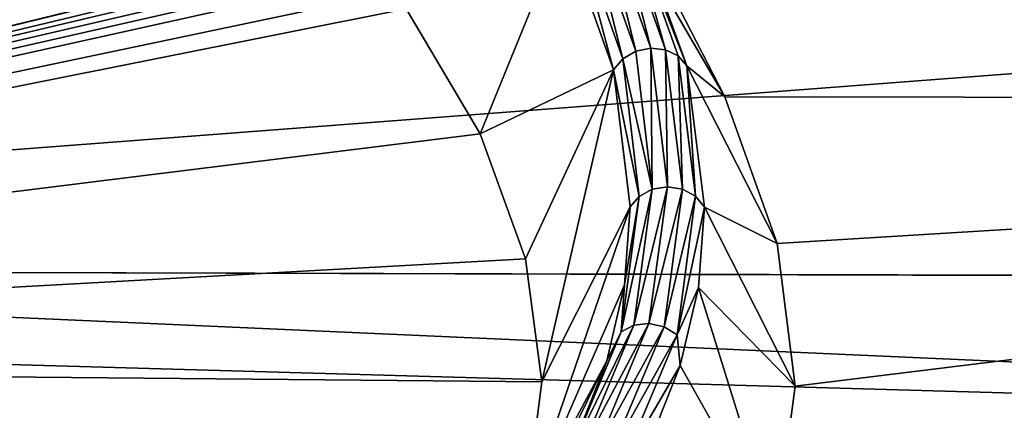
# Model space of a CAD drawing. Header units: metres. Extents: x -31 to 116, y -84 to 84.
# Tile 338 of 656: x 29.84 to 34.64, y -52.49 to -50.59. Entities that reach past the tile are written whole.
import ezdxf

# ---------------------------------------------------------------- set-up
doc = ezdxf.new("R2010")
doc.units = ezdxf.units.M
doc.layers.add('solid_80010000GA_11_1', color=7, linetype='CONTINUOUS')

msp = doc.modelspace()

# ---------------------------------------------------------------- linework, layer by layer
at = {"layer": 'solid_80010000GA_11_1'}
for points in [[(32.862278, -50.248302, 34.542313), (44.944008, -50.981621, 33.83342), (44.944008, -48.118439, 37.794731)], [(44.944008, -50.069504, -35.169174), (23.04767, -51.737694, -31.943884), (23.04767, -49.158199, -35.786476)], [(12.5, -49.54129, 31.355318), (103, -49.348675, 35.856754), (103, -52.012264, 31.870413)], [(12.5, -49.541309, -31.355293), (103, -52.015404, -31.86529), (103, -49.354969, -35.848087)], [(12.5, -51.775623, 27.509621), (12.5, -49.54129, 31.355318), (103, -52.012264, 31.870413)], [(12.5, -49.541309, -31.355293), (12.5, -51.775642, -27.509588), (103, -52.015404, -31.86529)], [(32.017227, -50.078793, 34.761749), (23.04767, -49.742542, 34.969704), (23.04767, -52.267593, 31.069263)], [(44.944008, -50.069504, -35.169174), (44.944008, -52.713673, -31.065969), (23.04767, -51.737694, -31.943884)], [(32.009735, -50.081379, 34.757793), (32.017227, -50.078793, 34.761749), (23.04767, -52.267593, 31.069263)], [(32.782597, -50.780796, 31.928822), (32.602127, -50.055309, 32.966377), (32.539341, -50.09515, 32.97303)], [(32.846024, -50.743721, 31.915119), (32.673611, -50.036064, 32.976315), (32.602127, -50.055309, 32.966377)], [(32.782597, -50.780796, 31.928822), (32.846024, -50.743721, 31.915119), (32.602127, -50.055309, 32.966377)], [(32.919121, -50.728027, 31.916504), (32.74379, -50.040226, 33.001541), (32.673611, -50.036064, 32.976315)], [(32.846024, -50.743721, 31.915119), (32.919121, -50.728027, 31.916504), (32.673611, -50.036064, 32.976315)], [(32.991642, -50.736046, 31.932869), (32.80286, -50.067089, 33.038441), (32.74379, -50.040226, 33.001541)], [(32.919121, -50.728027, 31.916504), (32.991642, -50.736046, 31.932869), (32.74379, -50.040226, 33.001541)], [(32.80286, -50.067089, 33.038441), (33.09557, -50.815247, 31.999489), (32.842453, -50.113129, 33.08197)], [(33.053429, -50.766518, 31.961834), (33.09557, -50.815247, 31.999489), (32.80286, -50.067089, 33.038441)], [(32.991642, -50.736046, 31.932869), (33.053429, -50.766518, 31.961834), (32.80286, -50.067089, 33.038441)], [(31.868736, -50.150757, 34.65329), (32.009735, -50.081379, 34.757793), (23.04767, -52.267593, 31.069263)], [(32.539341, -50.09515, 32.97303), (32.493919, -50.150093, 32.995361), (32.73761, -50.834137, 31.955725)], [(32.782597, -50.780796, 31.928822), (32.539341, -50.09515, 32.97303), (32.73761, -50.834137, 31.955725)], [(32.842453, -50.113129, 33.08197), (33.280537, -50.965565, 33.488285), (32.862278, -50.248302, 34.542313)], [(32.842453, -50.113129, 33.08197), (33.09557, -50.815247, 31.999489), (33.280537, -50.965565, 33.488285)], [(31.809341, -50.19482, 34.587605), (31.868736, -50.150757, 34.65329), (23.04767, -52.267593, 31.069263)], [(32.493919, -50.150093, 32.995361), (31.72757, -50.537571, 34.082287), (32.087807, -51.145866, 33.174015)], [(32.73761, -50.834137, 31.955725), (32.493919, -50.150093, 32.995361), (32.087807, -51.145866, 33.174015)], [(31.760071, -50.243858, 34.514812), (31.809341, -50.19482, 34.587605), (23.04767, -52.267593, 31.069263)], [(31.722956, -50.296093, 34.4375), (31.760071, -50.243858, 34.514812), (23.04767, -52.267593, 31.069263)], [(32.862278, -50.248302, 34.542313), (33.280537, -50.965565, 33.488285), (44.944008, -50.981621, 33.83342)], [(31.698877, -50.349483, 34.35865), (31.722956, -50.296093, 34.4375), (23.04767, -52.267593, 31.069263)], [(31.691107, -50.45179, 34.208004), (31.698877, -50.349483, 34.35865), (23.04767, -52.267593, 31.069263)], [(31.72757, -50.537571, 34.082287), (31.691107, -50.45179, 34.208004), (23.04767, -52.267593, 31.069263)], [(32.087807, -51.145866, 33.174015), (31.72757, -50.537571, 34.082287), (23.04767, -52.267593, 31.069263)], [(32.782597, -50.780796, 31.928822), (32.925816, -51.415432, 30.831444), (32.846024, -50.743721, 31.915119)], [(32.846024, -50.743721, 31.915119), (32.925816, -51.415432, 30.831444), (32.919121, -50.728027, 31.916504)], [(32.919121, -50.728027, 31.916504), (32.925816, -51.415432, 30.831444), (33.000446, -51.403099, 30.824144)], [(32.919121, -50.728027, 31.916504), (33.000446, -51.403099, 30.824144), (32.991642, -50.736046, 31.932869)], [(32.991642, -50.736046, 31.932869), (33.000446, -51.403099, 30.824144), (33.074169, -51.415306, 30.831589)], [(32.991642, -50.736046, 31.932869), (33.074169, -51.415306, 30.831589), (33.053429, -50.766518, 31.961834)], [(32.782597, -50.780796, 31.928822), (32.73761, -50.834137, 31.955725), (32.862579, -51.45015, 30.852211)], [(32.782597, -50.780796, 31.928822), (32.862579, -51.45015, 30.852211), (32.925816, -51.415432, 30.831444)], [(33.053429, -50.766518, 31.961834), (33.137417, -51.449902, 30.852472), (33.09557, -50.815247, 31.999489)], [(33.053429, -50.766518, 31.961834), (33.074169, -51.415306, 30.831589), (33.137417, -51.449902, 30.852472)], [(32.73761, -50.834137, 31.955725), (32.087807, -51.145866, 33.174015), (32.308979, -51.754501, 32.223549)], [(32.73761, -50.834137, 31.955725), (32.308979, -51.754501, 32.223549), (32.387905, -52.35218, 31.245844)], [(32.819099, -51.50161, 30.883066), (32.73761, -50.834137, 31.955725), (32.387905, -52.35218, 31.245844)], [(32.862579, -51.45015, 30.852211), (32.73761, -50.834137, 31.955725), (32.819099, -51.50161, 30.883066)], [(33.09557, -50.815247, 31.999489), (33.535042, -51.678871, 32.385025), (33.280537, -50.965565, 33.488285)], [(33.09557, -50.815247, 31.999489), (33.180984, -51.502319, 30.881914), (33.535042, -51.678871, 32.385025)], [(33.137417, -51.449902, 30.852472), (33.180984, -51.502319, 30.881914), (33.09557, -50.815247, 31.999489)], [(33.280537, -50.965565, 33.488285), (33.535042, -51.678871, 32.385025), (44.944008, -50.981621, 33.83342)], [(33.526703, -53.09724, 30.00268), (44.944008, -53.520409, 29.654541), (44.944008, -50.981621, 33.83342)], [(33.62252, -52.374565, 31.250387), (33.526703, -53.09724, 30.00268), (44.944008, -50.981621, 33.83342)], [(33.535042, -51.678871, 32.385025), (33.62252, -52.374565, 31.250387), (44.944008, -50.981621, 33.83342)], [(32.308979, -51.754501, 32.223549), (32.087807, -51.145866, 33.174015), (23.04767, -52.267593, 31.069263)], [(32.925816, -51.415432, 30.831444), (32.862579, -51.45015, 30.852211), (32.775425, -52.109066, 29.726431)], [(32.837723, -52.077286, 29.698952), (32.925816, -51.415432, 30.831444), (32.775425, -52.109066, 29.726431)], [(33.000446, -51.403099, 30.824144), (32.925816, -51.415432, 30.831444), (32.837723, -52.077286, 29.698952)], [(32.910725, -52.068871, 29.683077), (33.000446, -51.403099, 30.824144), (32.837723, -52.077286, 29.698952)], [(33.074169, -51.415306, 30.831589), (33.000446, -51.403099, 30.824144), (32.910725, -52.068871, 29.683077)], [(32.984093, -52.085155, 29.681133), (33.074169, -51.415306, 30.831589), (32.910725, -52.068871, 29.683077)], [(32.984093, -52.085155, 29.681133), (33.137417, -51.449902, 30.852472), (33.074169, -51.415306, 30.831589)], [(32.775425, -52.109066, 29.726431), (32.862579, -51.45015, 30.852211), (32.790676, -51.881214, 30.244104)], [(32.862579, -51.45015, 30.852211), (32.819099, -51.50161, 30.883066), (32.790676, -51.881214, 30.244104)], [(32.984093, -52.085155, 29.681133), (33.047436, -52.123692, 29.693317), (33.137417, -51.449902, 30.852472)], [(33.137417, -51.449902, 30.852472), (33.047436, -52.123692, 29.693317), (33.180984, -51.502319, 30.881914)], [(32.819099, -51.50161, 30.883066), (32.387905, -52.35218, 31.245844), (32.305847, -52.995266, 30.139357)], [(32.790676, -51.881214, 30.244104), (32.819099, -51.50161, 30.883066), (32.305847, -52.995266, 30.139357)], [(33.047436, -52.123692, 29.693317), (33.151505, -51.893112, 30.217022), (33.180984, -51.502319, 30.881914)], [(33.151505, -51.893112, 30.217022), (33.62252, -52.374565, 31.250387), (33.180984, -51.502319, 30.881914)], [(33.180984, -51.502319, 30.881914), (33.62252, -52.374565, 31.250387), (33.535042, -51.678871, 32.385025)], [(44.944008, -52.713673, -31.065969), (23.04767, -54.017448, -27.916229), (23.04767, -51.737694, -31.943884)], [(32.387905, -52.35218, 31.245844), (32.308979, -51.754501, 32.223549), (23.04767, -52.267593, 31.069263)], [(12.5, -51.775623, 27.509621), (103, -52.012264, 31.870413), (103, -54.352322, 27.691591)], [(12.5, -53.711914, 23.505838), (12.5, -51.775623, 27.509621), (103, -54.352322, 27.691591)], [(12.5, -51.775642, -27.509588), (103, -54.35323, -27.689806), (103, -52.015404, -31.86529)], [(12.5, -51.775642, -27.509588), (12.5, -53.711929, -23.505802), (103, -54.35323, -27.689806)], [(32.705555, -52.25061, 29.600319), (32.790676, -51.881214, 30.244104), (32.305847, -52.995266, 30.139357)], [(32.775425, -52.109066, 29.726431), (32.790676, -51.881214, 30.244104), (32.705555, -52.25061, 29.600319)], [(33.047436, -52.123692, 29.693317), (33.063042, -52.273796, 29.54718), (33.151505, -51.893112, 30.217022)], [(33.151505, -51.893112, 30.217022), (33.063042, -52.273796, 29.54718), (33.526703, -53.09724, 30.00268)], [(33.151505, -51.893112, 30.217022), (33.526703, -53.09724, 30.00268), (33.62252, -52.374565, 31.250387)], [(32.837723, -52.077286, 29.698952), (32.775425, -52.109066, 29.726431), (32.51683, -52.727158, 28.606104)], [(32.577202, -52.697983, 28.572041), (32.837723, -52.077286, 29.698952), (32.51683, -52.727158, 28.606104)], [(32.910725, -52.068871, 29.683077), (32.837723, -52.077286, 29.698952), (32.577202, -52.697983, 28.572041)], [(32.648224, -52.693108, 28.547668), (32.910725, -52.068871, 29.683077), (32.577202, -52.697983, 28.572041)], [(32.984093, -52.085155, 29.681133), (32.910725, -52.068871, 29.683077), (32.648224, -52.693108, 28.547668)], [(32.719833, -52.713371, 28.536524), (32.984093, -52.085155, 29.681133), (32.648224, -52.693108, 28.547668)], [(32.719833, -52.713371, 28.536524), (33.047436, -52.123692, 29.693317), (32.984093, -52.085155, 29.681133)], [(32.51683, -52.727158, 28.606104), (32.775425, -52.109066, 29.726431), (32.563858, -52.608044, 28.955551)], [(32.775425, -52.109066, 29.726431), (32.705555, -52.25061, 29.600319), (32.563858, -52.608044, 28.955551)], [(32.719833, -52.713371, 28.536524), (32.781857, -52.755753, 28.540112), (33.047436, -52.123692, 29.693317)], [(33.047436, -52.123692, 29.693317), (32.781857, -52.755753, 28.540112), (33.063042, -52.273796, 29.54718)], [(32.305847, -52.995266, 30.139357), (23.04767, -52.267593, 31.069263), (23.04767, -54.487438, 26.9874)], [(32.305847, -52.995266, 30.139357), (32.387905, -52.35218, 31.245844), (23.04767, -52.267593, 31.069263)], [(32.705555, -52.25061, 29.600319), (32.305847, -52.995266, 30.139357), (32.04496, -53.605869, 29.029888)], [(32.563858, -52.608044, 28.955551), (32.705555, -52.25061, 29.600319), (32.04496, -53.605869, 29.029888)], [(32.781857, -52.755753, 28.540112), (32.915749, -52.642147, 28.876783), (33.063042, -52.273796, 29.54718)], [(33.063042, -52.273796, 29.54718), (32.915749, -52.642147, 28.876783), (33.526703, -53.09724, 30.00268)]]:
    msp.add_3dface(points, dxfattribs=at)

doc.saveas('drawing.dxf')
